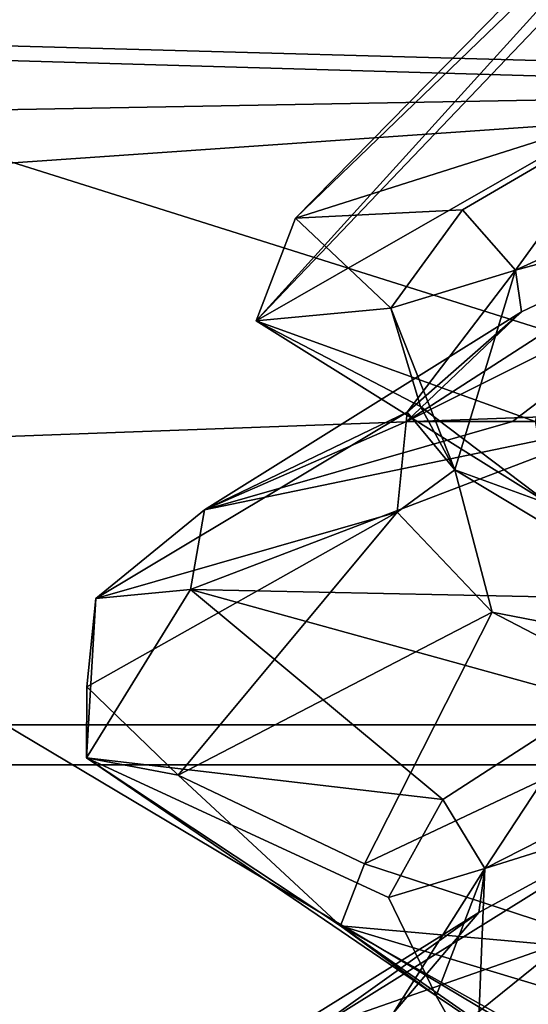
# Model space of a CAD drawing. Header units: millimetres. Extents: x -36.5 to 36.5, y -8.8 to 41.6.
# Tile 298 of 434: x -1.551 to -1.107, y 37.891 to 38.751. Entities that reach past the tile are written whole.
import ezdxf

# ---------------------------------------------------------------- set-up
doc = ezdxf.new("R2010")
doc.units = ezdxf.units.MM
doc.header["$LTSCALE"] = 65.185185
for name, color, linetype in [('160', 7, 'CONTINUOUS'), ('165', 7, 'CONTINUOUS'), ('166', 7, 'CONTINUOUS'), ('237', 7, 'CONTINUOUS'), ('238', 7, 'CONTINUOUS'), ('239', 7, 'CONTINUOUS'), ('240', 7, 'CONTINUOUS'), ('241', 7, 'CONTINUOUS'), ('242', 7, 'CONTINUOUS'), ('243', 7, 'CONTINUOUS'), ('321', 7, 'CONTINUOUS'), ('326', 7, 'CONTINUOUS'), ('327', 7, 'CONTINUOUS'), ('338', 7, 'CONTINUOUS'), ('340', 7, 'CONTINUOUS'), ('366', 7, 'CONTINUOUS'), ('383', 7, 'CONTINUOUS'), ('384', 7, 'CONTINUOUS'), ('386', 7, 'CONTINUOUS'), ('4', 7, 'CONTINUOUS'), ('5', 7, 'CONTINUOUS'), ('511', 7, 'CONTINUOUS'), ('512', 7, 'CONTINUOUS'), ('519', 7, 'CONTINUOUS'), ('520', 7, 'CONTINUOUS'), ('76', 7, 'CONTINUOUS'), ('77', 7, 'CONTINUOUS'), ('78', 7, 'CONTINUOUS'), ('79', 7, 'CONTINUOUS'), ('80', 7, 'CONTINUOUS'), ('81', 7, 'CONTINUOUS'), ('82', 7, 'CONTINUOUS')]:
    doc.layers.add(name, color=color, linetype=linetype)

msp = doc.modelspace()

# ---------------------------------------------------------------- linework, layer by layer
at = {"layer": '160', "color": 7, "linetype": 'CONTINUOUS'}
for points in [[(-1.40212, 38.25313, 11.53297), (-1.0182, 38.4, 12.10148), (-1.38987, 38.32274, 11.56415), (-1.40212, 38.25313, 11.53297)], [(-1.0182, 38.4, 12.10148), (-1.12126, 38.4, 11.99638), (-1.38987, 38.32274, 11.56415), (-1.0182, 38.4, 12.10148)], [(-1.12126, 38.4, 11.99638), (-1.21353, 38.4, 11.88168), (-1.38987, 38.32274, 11.56415), (-1.12126, 38.4, 11.99638)], [(-1.40212, 38.25313, 11.53297), (-1.38987, 38.32274, 11.56415), (-1.48472, 38.24547, 11.21355), (-1.40212, 38.25313, 11.53297)], [(-1.49279, 38.10627, 10.85306), (-1.40212, 38.25313, 11.53297), (-1.48472, 38.24547, 11.21355), (-1.49279, 38.10627, 10.85306)], [(-1.49279, 38.10627, 10.85306), (-1.48472, 38.24547, 11.21355), (-1.49252, 38.1682, 10.85039), (-1.49279, 38.10627, 10.85306)], [(-1.49279, 38.10627, 10.85306), (-1.49252, 38.1682, 10.85039), (-1.41279, 38.09093, 10.496), (-1.49279, 38.10627, 10.85306)], [(-1.27126, 37.9594, 10.20382), (-1.49279, 38.10627, 10.85306), (-1.41279, 38.09093, 10.496), (-1.27126, 37.9594, 10.20382)], [(-1.27126, 37.9594, 10.20382), (-1.41279, 38.09093, 10.496), (-1.25022, 38.01366, 10.17118), (-1.27126, 37.9594, 10.20382)], [(-1.27126, 37.9594, 10.20382), (-1.25022, 38.01366, 10.17118), (-1.01433, 37.93638, 9.89495), (-1.27126, 37.9594, 10.20382)], [(-0.78383, 37.81252, 9.72109), (-1.27126, 37.9594, 10.20382), (-1.01433, 37.93638, 9.89495), (-0.78383, 37.81252, 9.72109)]]:
    msp.add_3dface(points, dxfattribs=at)
at = {"layer": '165', "color": 7, "linetype": 'CONTINUOUS'}
for points in [[(-0.7, 39.2, -11), (-0.66574, 39.2, -11.21631), (-1.34473, 38.48805, -11.43045), (-0.7, 39.2, -11)], [(-1.31047, 38.57764, -10.82311), (-0.7, 39.2, -11), (-1.34473, 38.48805, -11.43045), (-1.31047, 38.57764, -10.82311)], [(-1.34473, 38.48805, -11.43045), (-0.66574, 39.2, -11.21631), (-1.0262, 38.67063, -11.67694), (-1.34473, 38.48805, -11.43045)], [(-0.66574, 39.2, -10.78369), (-0.7, 39.2, -11), (-1.31047, 38.57764, -10.82311), (-0.66574, 39.2, -10.78369)], [(-1.01812, 38.67063, -10.31097), (-0.66574, 39.2, -10.78369), (-1.31047, 38.57764, -10.82311), (-1.01812, 38.67063, -10.31097)], [(-1.10148, 38.4, -12.0182), (-1.34473, 38.48805, -11.43045), (-1.0262, 38.67063, -11.67694), (-1.10148, 38.4, -12.0182)], [(-1.21353, 38.4, -10.11832), (-1.12126, 38.4, -10.00362), (-0.9434, 38.53508, -10.01359), (-1.21353, 38.4, -10.11832)], [(-1.12126, 38.4, -10.00362), (-1.0182, 38.4, -9.89852), (-0.9434, 38.53508, -10.01359), (-1.12126, 38.4, -10.00362)]]:
    msp.add_3dface(points, dxfattribs=at)
at = {"layer": '166', "color": 7, "linetype": 'CONTINUOUS'}
for points in [[(-0.69678, 37.98373, -9.67166), (-1.07434, 37.94587, -9.9532), (-1.20492, 37.84059, -10.10659), (-0.69678, 37.98373, -9.67166)], [(-1.07434, 37.94587, -9.9532), (-1.2929, 37.86925, -10.23947), (-1.20492, 37.84059, -10.10659), (-1.07434, 37.94587, -9.9532)]]:
    msp.add_3dface(points, dxfattribs=at)
at = {"layer": '237', "color": 7, "linetype": 'CONTINUOUS'}
msp.add_3dface([(-0.69678, 37.98373, -9.67166), (-1.20492, 37.84059, -10.10659), (-0.62204, 37.81238, -9.93962), (-0.69678, 37.98373, -9.67166)], dxfattribs=at)
at = {"layer": '238', "color": 7, "linetype": 'CONTINUOUS'}
for points in [[(-1.2929, 37.86925, -10.23947), (-1.07434, 37.94587, -9.9532), (-0.98981, 38.05834, -10.27087), (-1.2929, 37.86925, -10.23947)], [(-1.15052, 37.97087, -10.56681), (-1.2929, 37.86925, -10.23947), (-0.98981, 38.05834, -10.27087), (-1.15052, 37.97087, -10.56681)], [(-1.43499, 37.79406, -10.56319), (-1.2929, 37.86925, -10.23947), (-1.15052, 37.97087, -10.56681), (-1.43499, 37.79406, -10.56319)], [(-1.2249, 37.8834, -10.89526), (-1.43499, 37.79406, -10.56319), (-1.15052, 37.97087, -10.56681), (-1.2249, 37.8834, -10.89526)]]:
    msp.add_3dface(points, dxfattribs=at)
at = {"layer": '239', "color": 7, "linetype": 'CONTINUOUS'}
for points in [[(-0.98981, 38.05834, -10.27087), (-0.80359, 38.18357, -10.11786), (-1.14528, 38.00934, -10.66496), (-0.98981, 38.05834, -10.27087)], [(-1.14528, 38.00934, -10.66496), (-0.80359, 38.18357, -10.11786), (-1.04935, 38.15568, -10.35953), (-1.14528, 38.00934, -10.66496)], [(-1.18204, 38.06986, -10.66219), (-1.14528, 38.00934, -10.66496), (-1.04935, 38.15568, -10.35953), (-1.18204, 38.06986, -10.66219)], [(-1.22932, 37.98403, -10.98926), (-1.14528, 38.00934, -10.66496), (-1.18204, 38.06986, -10.66219), (-1.22932, 37.98403, -10.98926)], [(-1.15052, 37.97087, -10.56681), (-0.98981, 38.05834, -10.27087), (-1.14528, 38.00934, -10.66496), (-1.15052, 37.97087, -10.56681)], [(-1.18777, 37.89821, -11.3171), (-1.14528, 38.00934, -10.66496), (-1.22932, 37.98403, -10.98926), (-1.18777, 37.89821, -11.3171)], [(-1.2249, 37.8834, -10.89526), (-1.15052, 37.97087, -10.56681), (-1.14528, 38.00934, -10.66496), (-1.2249, 37.8834, -10.89526)], [(-1.2249, 37.8834, -10.89526), (-1.14528, 38.00934, -10.66496), (-1.15232, 37.83511, -11.30997), (-1.2249, 37.8834, -10.89526)], [(-1.15232, 37.83511, -11.30997), (-1.14528, 38.00934, -10.66496), (-1.18777, 37.89821, -11.3171), (-1.15232, 37.83511, -11.30997)], [(-1.06038, 37.81238, -11.62204), (-1.15232, 37.83511, -11.30997), (-1.18777, 37.89821, -11.3171), (-1.06038, 37.81238, -11.62204)]]:
    msp.add_3dface(points, dxfattribs=at)
at = {"layer": '240', "color": 7, "linetype": 'CONTINUOUS'}
for points in [[(-0.84084, 38.24151, -10.10315), (-1.0182, 38.4, -9.89852), (-1.40212, 38.25313, -10.46703), (-0.84084, 38.24151, -10.10315)], [(-1.49279, 38.10627, -11.14694), (-1.18204, 38.06986, -10.66219), (-1.40212, 38.25313, -10.46703), (-1.49279, 38.10627, -11.14694)], [(-1.18204, 38.06986, -10.66219), (-1.04935, 38.15568, -10.35953), (-1.40212, 38.25313, -10.46703), (-1.18204, 38.06986, -10.66219)], [(-1.04935, 38.15568, -10.35953), (-0.84084, 38.24151, -10.10315), (-1.40212, 38.25313, -10.46703), (-1.04935, 38.15568, -10.35953)], [(-1.18777, 37.89821, -11.3171), (-1.22932, 37.98403, -10.98926), (-1.49279, 38.10627, -11.14694), (-1.18777, 37.89821, -11.3171)], [(-1.27126, 37.9594, -11.79618), (-1.18777, 37.89821, -11.3171), (-1.49279, 38.10627, -11.14694), (-1.27126, 37.9594, -11.79618)], [(-1.22932, 37.98403, -10.98926), (-1.18204, 38.06986, -10.66219), (-1.49279, 38.10627, -11.14694), (-1.22932, 37.98403, -10.98926)], [(-0.85638, 37.72656, -11.88202), (-1.06038, 37.81238, -11.62204), (-1.27126, 37.9594, -11.79618), (-0.85638, 37.72656, -11.88202)], [(-0.78383, 37.81252, -12.27891), (-0.85638, 37.72656, -11.88202), (-1.27126, 37.9594, -11.79618), (-0.78383, 37.81252, -12.27891)], [(-1.06038, 37.81238, -11.62204), (-1.18777, 37.89821, -11.3171), (-1.27126, 37.9594, -11.79618), (-1.06038, 37.81238, -11.62204)]]:
    msp.add_3dface(points, dxfattribs=at)
at = {"layer": '241', "color": 7, "linetype": 'CONTINUOUS'}
for points in [[(-1.21353, 38.4, -10.11832), (-0.9434, 38.53508, -10.01359), (-0.93, 38.58316, -10.19599), (-1.21353, 38.4, -10.11832)], [(-1.11328, 38.49569, -10.47851), (-1.21353, 38.4, -10.11832), (-0.93, 38.58316, -10.19599), (-1.11328, 38.49569, -10.47851)], [(-1.38987, 38.32274, -10.43585), (-1.21353, 38.4, -10.11832), (-1.11328, 38.49569, -10.47851), (-1.38987, 38.32274, -10.43585)], [(-1.21302, 38.40822, -10.80016), (-1.38987, 38.32274, -10.43585), (-1.11328, 38.49569, -10.47851), (-1.21302, 38.40822, -10.80016)], [(-1.48472, 38.24547, -10.78645), (-1.38987, 38.32274, -10.43585), (-1.21302, 38.40822, -10.80016), (-1.48472, 38.24547, -10.78645)], [(-1.22173, 38.32075, -11.13681), (-1.48472, 38.24547, -10.78645), (-1.21302, 38.40822, -10.80016), (-1.22173, 38.32075, -11.13681)], [(-1.49252, 38.1682, -11.14961), (-1.48472, 38.24547, -10.78645), (-1.22173, 38.32075, -11.13681), (-1.49252, 38.1682, -11.14961)], [(-1.41279, 38.09093, -11.504), (-1.49252, 38.1682, -11.14961), (-1.22173, 38.32075, -11.13681), (-1.41279, 38.09093, -11.504)], [(-1.13877, 38.23328, -11.46319), (-1.41279, 38.09093, -11.504), (-1.22173, 38.32075, -11.13681), (-1.13877, 38.23328, -11.46319)], [(-1.25022, 38.01366, -11.82882), (-1.41279, 38.09093, -11.504), (-1.13877, 38.23328, -11.46319), (-1.25022, 38.01366, -11.82882)], [(-0.97036, 38.14581, -11.75482), (-1.25022, 38.01366, -11.82882), (-1.13877, 38.23328, -11.46319), (-0.97036, 38.14581, -11.75482)], [(-1.01433, 37.93638, -12.10505), (-1.25022, 38.01366, -11.82882), (-0.97036, 38.14581, -11.75482), (-1.01433, 37.93638, -12.10505)]]:
    msp.add_3dface(points, dxfattribs=at)
at = {"layer": '242', "color": 7, "linetype": 'CONTINUOUS'}
for points in [[(-0.73737, 38.70672, -10.06181), (-1.01812, 38.67063, -10.31097), (-1.11847, 38.53207, -10.58412), (-0.73737, 38.70672, -10.06181)], [(-0.93, 38.58316, -10.19599), (-0.73737, 38.70672, -10.06181), (-1.11847, 38.53207, -10.58412), (-0.93, 38.58316, -10.19599)], [(-1.11847, 38.53207, -10.58412), (-1.01812, 38.67063, -10.31097), (-1.16488, 38.58481, -10.60706), (-1.11847, 38.53207, -10.58412)], [(-1.22746, 38.49898, -10.93155), (-1.11847, 38.53207, -10.58412), (-1.16488, 38.58481, -10.60706), (-1.22746, 38.49898, -10.93155)], [(-1.11328, 38.49569, -10.47851), (-0.93, 38.58316, -10.19599), (-1.11847, 38.53207, -10.58412), (-1.11328, 38.49569, -10.47851)], [(-1.1715, 38.35783, -11.22698), (-1.11847, 38.53207, -10.58412), (-1.22746, 38.49898, -10.93155), (-1.1715, 38.35783, -11.22698)], [(-1.21302, 38.40822, -10.80016), (-1.11328, 38.49569, -10.47851), (-1.11847, 38.53207, -10.58412), (-1.21302, 38.40822, -10.80016)], [(-1.21302, 38.40822, -10.80016), (-1.11847, 38.53207, -10.58412), (-1.1715, 38.35783, -11.22698), (-1.21302, 38.40822, -10.80016)], [(-1.20135, 38.41316, -11.26098), (-1.1715, 38.35783, -11.22698), (-1.22746, 38.49898, -10.93155), (-1.20135, 38.41316, -11.26098)], [(-1.22173, 38.32075, -11.13681), (-1.21302, 38.40822, -10.80016), (-1.1715, 38.35783, -11.22698), (-1.22173, 38.32075, -11.13681)], [(-1.08842, 38.32733, -11.57156), (-1.1715, 38.35783, -11.22698), (-1.20135, 38.41316, -11.26098), (-1.08842, 38.32733, -11.57156)], [(-1.13877, 38.23328, -11.46319), (-1.22173, 38.32075, -11.13681), (-1.1715, 38.35783, -11.22698), (-1.13877, 38.23328, -11.46319)], [(-1.13877, 38.23328, -11.46319), (-1.1715, 38.35783, -11.22698), (-0.8822, 38.1836, -11.80352), (-1.13877, 38.23328, -11.46319)], [(-0.8822, 38.1836, -11.80352), (-1.1715, 38.35783, -11.22698), (-1.08842, 38.32733, -11.57156), (-0.8822, 38.1836, -11.80352)], [(-0.97036, 38.14581, -11.75482), (-1.13877, 38.23328, -11.46319), (-0.8822, 38.1836, -11.80352), (-0.97036, 38.14581, -11.75482)]]:
    msp.add_3dface(points, dxfattribs=at)
at = {"layer": '243', "color": 7, "linetype": 'CONTINUOUS'}
for points in [[(-1.01812, 38.67063, -10.31097), (-1.31047, 38.57764, -10.82311), (-1.16488, 38.58481, -10.60706), (-1.01812, 38.67063, -10.31097)], [(-1.31047, 38.57764, -10.82311), (-1.22746, 38.49898, -10.93155), (-1.16488, 38.58481, -10.60706), (-1.31047, 38.57764, -10.82311)], [(-1.31047, 38.57764, -10.82311), (-1.34473, 38.48805, -11.43045), (-1.22746, 38.49898, -10.93155), (-1.31047, 38.57764, -10.82311)], [(-1.34473, 38.48805, -11.43045), (-1.20135, 38.41316, -11.26098), (-1.22746, 38.49898, -10.93155), (-1.34473, 38.48805, -11.43045)], [(-1.34473, 38.48805, -11.43045), (-1.10148, 38.4, -12.0182), (-1.08842, 38.32733, -11.57156), (-1.34473, 38.48805, -11.43045)], [(-1.34473, 38.48805, -11.43045), (-1.08842, 38.32733, -11.57156), (-1.20135, 38.41316, -11.26098), (-1.34473, 38.48805, -11.43045)]]:
    msp.add_3dface(points, dxfattribs=at)
at = {"layer": '321', "color": 7, "linetype": 'CONTINUOUS'}
for points in [[(-1.40212, 38.25313, -10.46703), (-1.0182, 38.4, -9.89852), (-1.38987, 38.32274, -10.43585), (-1.40212, 38.25313, -10.46703)], [(-1.0182, 38.4, -9.89852), (-1.12126, 38.4, -10.00362), (-1.38987, 38.32274, -10.43585), (-1.0182, 38.4, -9.89852)], [(-1.12126, 38.4, -10.00362), (-1.21353, 38.4, -10.11832), (-1.38987, 38.32274, -10.43585), (-1.12126, 38.4, -10.00362)], [(-1.40212, 38.25313, -10.46703), (-1.38987, 38.32274, -10.43585), (-1.48472, 38.24547, -10.78645), (-1.40212, 38.25313, -10.46703)], [(-1.49279, 38.10627, -11.14694), (-1.40212, 38.25313, -10.46703), (-1.48472, 38.24547, -10.78645), (-1.49279, 38.10627, -11.14694)], [(-1.49279, 38.10627, -11.14694), (-1.48472, 38.24547, -10.78645), (-1.49252, 38.1682, -11.14961), (-1.49279, 38.10627, -11.14694)], [(-1.49279, 38.10627, -11.14694), (-1.49252, 38.1682, -11.14961), (-1.41279, 38.09093, -11.504), (-1.49279, 38.10627, -11.14694)], [(-1.27126, 37.9594, -11.79618), (-1.49279, 38.10627, -11.14694), (-1.41279, 38.09093, -11.504), (-1.27126, 37.9594, -11.79618)], [(-1.27126, 37.9594, -11.79618), (-1.41279, 38.09093, -11.504), (-1.25022, 38.01366, -11.82882), (-1.27126, 37.9594, -11.79618)], [(-1.27126, 37.9594, -11.79618), (-1.25022, 38.01366, -11.82882), (-1.01433, 37.93638, -12.10505), (-1.27126, 37.9594, -11.79618)], [(-0.78383, 37.81252, -12.27891), (-1.27126, 37.9594, -11.79618), (-1.01433, 37.93638, -12.10505), (-0.78383, 37.81252, -12.27891)]]:
    msp.add_3dface(points, dxfattribs=at)
at = {"layer": '326', "color": 7, "linetype": 'CONTINUOUS'}
for points in [[(5, 34.1, 15.2), (19.8, 38.1, 15.2), (-9.3, 38.1, 15.2), (5, 34.1, 15.2)], [(-9.3, 36.1, 15.2), (5, 34.1, 15.2), (-9.3, 38.1, 15.2), (-9.3, 36.1, 15.2)]]:
    msp.add_3dface(points, dxfattribs=at)
at = {"layer": '327', "color": 7, "linetype": 'CONTINUOUS'}
for points in [[(-9.3, 38.1, -15.2), (19.8, 38.1, -15.2), (-9.3, 36.1, -15.2), (-9.3, 38.1, -15.2)], [(-9.3, 36.1, -15.2), (19.8, 38.1, -15.2), (5, 34.1, -15.2), (-9.3, 36.1, -15.2)]]:
    msp.add_3dface(points, dxfattribs=at)
at = {"layer": '338', "color": 7, "linetype": 'CONTINUOUS'}
for points in [[(19.8, 39.17842, -15.02972), (19.8, 38.1, -15.2), (-9.3, 39.10117, -15.05375), (19.8, 39.17842, -15.02972)], [(19.8, 38.1, -15.2), (-9.3, 38.1, -15.2), (-9.3, 39.10117, -15.05375), (19.8, 38.1, -15.2)]]:
    msp.add_3dface(points, dxfattribs=at)
at = {"layer": '340', "color": 7, "linetype": 'CONTINUOUS'}
for points in [[(-9.3, 38.1, 15.2), (19.8, 38.1, 15.2), (19.8, 39.17842, 15.02972), (-9.3, 38.1, 15.2)], [(-9.3, 38.1, 15.2), (19.8, 39.17842, 15.02972), (-9.3, 39.10117, 15.05375), (-9.3, 38.1, 15.2)]]:
    msp.add_3dface(points, dxfattribs=at)
at = {"layer": '366', "color": 7, "linetype": 'CONTINUOUS'}
for points in [[(5, 34.1, 13.80473), (-9.01578, 34.1, 13.80473), (0, 38.1349, 13.7343), (5, 34.1, 13.80473)], [(0, 38.1349, 13.7343), (-9.01578, 34.1, 13.80473), (-1.91105, 38.1349, 13.7343), (0, 38.1349, 13.7343)]]:
    msp.add_3dface(points, dxfattribs=at)
at = {"layer": '383', "color": 7, "linetype": 'CONTINUOUS'}
for points in [[(-8.70476, 34.1, -13.80473), (5, 34.1, -13.80473), (-8.63433, 38.1349, -13.7343), (-8.70476, 34.1, -13.80473)], [(-8.63433, 38.1349, -13.7343), (5, 34.1, -13.80473), (0, 38.1349, -13.7343), (-8.63433, 38.1349, -13.7343)]]:
    msp.add_3dface(points, dxfattribs=at)
at = {"layer": '384', "color": 7, "linetype": 'CONTINUOUS'}
for points in [[(-1.29818, 39.23026, -13.38461), (-8.62198, 38.92065, -13.55848), (-0.65031, 38.68898, -13.64591), (-1.29818, 39.23026, -13.38461)], [(-8.62198, 38.92065, -13.55848), (-8.62789, 38.54469, -13.68454), (-0.65031, 38.68898, -13.64591), (-8.62198, 38.92065, -13.55848)], [(-8.63433, 38.1349, -13.7343), (0, 38.1349, -13.7343), (-0.65031, 38.68898, -13.64591), (-8.63433, 38.1349, -13.7343)], [(-8.62789, 38.54469, -13.68454), (-8.63433, 38.1349, -13.7343), (-0.65031, 38.68898, -13.64591), (-8.62789, 38.54469, -13.68454)]]:
    msp.add_3dface(points, dxfattribs=at)
at = {"layer": '386', "color": 7, "linetype": 'CONTINUOUS'}
for points in [[(-1.91105, 38.73776, 13.6301), (-1.91105, 39.28099, 13.34855), (-1.33145, 39.25732, 13.36574), (-1.91105, 38.73776, 13.6301)], [(-0.66754, 38.70353, 13.64137), (-1.91105, 38.73776, 13.6301), (-1.33145, 39.25732, 13.36574), (-0.66754, 38.70353, 13.64137)], [(-1.91105, 38.73776, 13.6301), (0, 38.1349, 13.7343), (-1.91105, 38.1349, 13.7343), (-1.91105, 38.73776, 13.6301)], [(0, 38.1349, 13.7343), (-1.91105, 38.73776, 13.6301), (-0.66754, 38.70353, 13.64137), (0, 38.1349, 13.7343)]]:
    msp.add_3dface(points, dxfattribs=at)
at = {"layer": '4', "color": 7, "linetype": 'CONTINUOUS'}
for points in [[(-0.7, 39.2, 11), (-0.66574, 39.2, 10.78369), (-1.34473, 38.48805, 10.56955), (-0.7, 39.2, 11)], [(-1.31047, 38.57764, 11.17689), (-0.7, 39.2, 11), (-1.34473, 38.48805, 10.56955), (-1.31047, 38.57764, 11.17689)], [(-1.34473, 38.48805, 10.56955), (-0.66574, 39.2, 10.78369), (-1.0262, 38.67063, 10.32306), (-1.34473, 38.48805, 10.56955)], [(-0.66574, 39.2, 11.21631), (-0.7, 39.2, 11), (-1.31047, 38.57764, 11.17689), (-0.66574, 39.2, 11.21631)], [(-1.01812, 38.67063, 11.68903), (-0.66574, 39.2, 11.21631), (-1.31047, 38.57764, 11.17689), (-1.01812, 38.67063, 11.68903)], [(-1.10148, 38.4, 9.9818), (-1.34473, 38.48805, 10.56955), (-1.0262, 38.67063, 10.32306), (-1.10148, 38.4, 9.9818)], [(-1.21353, 38.4, 11.88168), (-1.12126, 38.4, 11.99638), (-0.9434, 38.53508, 11.98641), (-1.21353, 38.4, 11.88168)], [(-1.12126, 38.4, 11.99638), (-1.0182, 38.4, 12.10148), (-0.9434, 38.53508, 11.98641), (-1.12126, 38.4, 11.99638)]]:
    msp.add_3dface(points, dxfattribs=at)
at = {"layer": '5', "color": 7, "linetype": 'CONTINUOUS'}
for points in [[(-0.69678, 37.98373, 12.32834), (-1.07434, 37.94587, 12.0468), (-1.20492, 37.84059, 11.89341), (-0.69678, 37.98373, 12.32834)], [(-1.07434, 37.94587, 12.0468), (-1.2929, 37.86925, 11.76053), (-1.20492, 37.84059, 11.89341), (-1.07434, 37.94587, 12.0468)]]:
    msp.add_3dface(points, dxfattribs=at)
at = {"layer": '511', "color": 7, "linetype": 'CONTINUOUS'}
msp.add_3dface([(-0.66754, 38.70353, 13.64137), (-1.33145, 39.25732, 13.36574), (-0.44332, 40.1, 13.66336), (-0.66754, 38.70353, 13.64137)], dxfattribs=at)
at = {"layer": '512', "color": 7, "linetype": 'CONTINUOUS'}
msp.add_3dface([(-1.29818, 39.23026, -13.38461), (-0.65031, 38.68898, -13.64591), (-0.9761, 40.1, -13.51737), (-1.29818, 39.23026, -13.38461)], dxfattribs=at)
at = {"layer": '519', "color": 7, "linetype": 'CONTINUOUS'}
for points in [[(5.2, 34.1, -5.904), (7.97857, 40.1, -5.79927), (-1.91105, 40.1, -5.79927), (5.2, 34.1, -5.904)], [(-1.91105, 38.34213, -5.82995), (5.2, 34.1, -5.904), (-1.91105, 40.1, -5.79927), (-1.91105, 38.34213, -5.82995)], [(-3.11105, 34.1, -5.904), (5.2, 34.1, -5.904), (-3.11105, 38.34213, -5.82995), (-3.11105, 34.1, -5.904)], [(-3.11105, 38.34213, -5.82995), (5.2, 34.1, -5.904), (-1.91105, 38.34213, -5.82995), (-3.11105, 38.34213, -5.82995)]]:
    msp.add_3dface(points, dxfattribs=at)
at = {"layer": '520', "color": 7, "linetype": 'CONTINUOUS'}
for points in [[(-0.53105, 34.1, -8.246), (-8.70476, 34.1, -8.246), (-8.60346, 39.90349, -8.3473), (-0.53105, 34.1, -8.246)], [(-0.53105, 34.1, -8.246), (-8.60346, 39.90349, -8.3473), (-0.52618, 37.00477, -8.29671), (-0.53105, 34.1, -8.246)], [(-0.52618, 37.00477, -8.29671), (-8.60346, 39.90349, -8.3473), (-0.52128, 39.90349, -8.3473), (-0.52618, 37.00477, -8.29671)]]:
    msp.add_3dface(points, dxfattribs=at)
at = {"layer": '76', "color": 7, "linetype": 'CONTINUOUS'}
msp.add_3dface([(-0.69678, 37.98373, 12.32834), (-1.20492, 37.84059, 11.89341), (-0.62204, 37.81238, 12.06038), (-0.69678, 37.98373, 12.32834)], dxfattribs=at)
at = {"layer": '77', "color": 7, "linetype": 'CONTINUOUS'}
for points in [[(-1.2929, 37.86925, 11.76053), (-1.07434, 37.94587, 12.0468), (-0.98981, 38.05834, 11.72913), (-1.2929, 37.86925, 11.76053)], [(-1.15052, 37.97087, 11.43319), (-1.2929, 37.86925, 11.76053), (-0.98981, 38.05834, 11.72913), (-1.15052, 37.97087, 11.43319)], [(-1.43499, 37.79406, 11.43681), (-1.2929, 37.86925, 11.76053), (-1.15052, 37.97087, 11.43319), (-1.43499, 37.79406, 11.43681)], [(-1.2249, 37.8834, 11.10474), (-1.43499, 37.79406, 11.43681), (-1.15052, 37.97087, 11.43319), (-1.2249, 37.8834, 11.10474)]]:
    msp.add_3dface(points, dxfattribs=at)
at = {"layer": '78', "color": 7, "linetype": 'CONTINUOUS'}
for points in [[(-0.98981, 38.05834, 11.72913), (-0.80359, 38.18357, 11.88214), (-1.14528, 38.00934, 11.33504), (-0.98981, 38.05834, 11.72913)], [(-1.14528, 38.00934, 11.33504), (-0.80359, 38.18357, 11.88214), (-1.04935, 38.15568, 11.64047), (-1.14528, 38.00934, 11.33504)], [(-1.18204, 38.06986, 11.33781), (-1.14528, 38.00934, 11.33504), (-1.04935, 38.15568, 11.64047), (-1.18204, 38.06986, 11.33781)], [(-1.22932, 37.98403, 11.01074), (-1.14528, 38.00934, 11.33504), (-1.18204, 38.06986, 11.33781), (-1.22932, 37.98403, 11.01074)], [(-1.15052, 37.97087, 11.43319), (-0.98981, 38.05834, 11.72913), (-1.14528, 38.00934, 11.33504), (-1.15052, 37.97087, 11.43319)], [(-1.18777, 37.89821, 10.6829), (-1.14528, 38.00934, 11.33504), (-1.22932, 37.98403, 11.01074), (-1.18777, 37.89821, 10.6829)], [(-1.2249, 37.8834, 11.10474), (-1.15052, 37.97087, 11.43319), (-1.14528, 38.00934, 11.33504), (-1.2249, 37.8834, 11.10474)], [(-1.2249, 37.8834, 11.10474), (-1.14528, 38.00934, 11.33504), (-1.15232, 37.83511, 10.69003), (-1.2249, 37.8834, 11.10474)], [(-1.15232, 37.83511, 10.69003), (-1.14528, 38.00934, 11.33504), (-1.18777, 37.89821, 10.6829), (-1.15232, 37.83511, 10.69003)], [(-1.06038, 37.81238, 10.37796), (-1.15232, 37.83511, 10.69003), (-1.18777, 37.89821, 10.6829), (-1.06038, 37.81238, 10.37796)]]:
    msp.add_3dface(points, dxfattribs=at)
at = {"layer": '79', "color": 7, "linetype": 'CONTINUOUS'}
for points in [[(-0.84084, 38.24151, 11.89685), (-1.0182, 38.4, 12.10148), (-1.40212, 38.25313, 11.53297), (-0.84084, 38.24151, 11.89685)], [(-1.49279, 38.10627, 10.85306), (-1.18204, 38.06986, 11.33781), (-1.40212, 38.25313, 11.53297), (-1.49279, 38.10627, 10.85306)], [(-1.18204, 38.06986, 11.33781), (-1.04935, 38.15568, 11.64047), (-1.40212, 38.25313, 11.53297), (-1.18204, 38.06986, 11.33781)], [(-1.04935, 38.15568, 11.64047), (-0.84084, 38.24151, 11.89685), (-1.40212, 38.25313, 11.53297), (-1.04935, 38.15568, 11.64047)], [(-1.18777, 37.89821, 10.6829), (-1.22932, 37.98403, 11.01074), (-1.49279, 38.10627, 10.85306), (-1.18777, 37.89821, 10.6829)], [(-1.27126, 37.9594, 10.20382), (-1.18777, 37.89821, 10.6829), (-1.49279, 38.10627, 10.85306), (-1.27126, 37.9594, 10.20382)], [(-1.22932, 37.98403, 11.01074), (-1.18204, 38.06986, 11.33781), (-1.49279, 38.10627, 10.85306), (-1.22932, 37.98403, 11.01074)], [(-0.85638, 37.72656, 10.11798), (-1.06038, 37.81238, 10.37796), (-1.27126, 37.9594, 10.20382), (-0.85638, 37.72656, 10.11798)], [(-0.78383, 37.81252, 9.72109), (-0.85638, 37.72656, 10.11798), (-1.27126, 37.9594, 10.20382), (-0.78383, 37.81252, 9.72109)], [(-1.06038, 37.81238, 10.37796), (-1.18777, 37.89821, 10.6829), (-1.27126, 37.9594, 10.20382), (-1.06038, 37.81238, 10.37796)]]:
    msp.add_3dface(points, dxfattribs=at)
at = {"layer": '80', "color": 7, "linetype": 'CONTINUOUS'}
for points in [[(-1.21353, 38.4, 11.88168), (-0.9434, 38.53508, 11.98641), (-0.93, 38.58316, 11.80401), (-1.21353, 38.4, 11.88168)], [(-1.11328, 38.49569, 11.52149), (-1.21353, 38.4, 11.88168), (-0.93, 38.58316, 11.80401), (-1.11328, 38.49569, 11.52149)], [(-1.38987, 38.32274, 11.56415), (-1.21353, 38.4, 11.88168), (-1.11328, 38.49569, 11.52149), (-1.38987, 38.32274, 11.56415)], [(-1.21302, 38.40822, 11.19984), (-1.38987, 38.32274, 11.56415), (-1.11328, 38.49569, 11.52149), (-1.21302, 38.40822, 11.19984)], [(-1.48472, 38.24547, 11.21355), (-1.38987, 38.32274, 11.56415), (-1.21302, 38.40822, 11.19984), (-1.48472, 38.24547, 11.21355)], [(-1.22173, 38.32075, 10.86319), (-1.48472, 38.24547, 11.21355), (-1.21302, 38.40822, 11.19984), (-1.22173, 38.32075, 10.86319)], [(-1.49252, 38.1682, 10.85039), (-1.48472, 38.24547, 11.21355), (-1.22173, 38.32075, 10.86319), (-1.49252, 38.1682, 10.85039)], [(-1.41279, 38.09093, 10.496), (-1.49252, 38.1682, 10.85039), (-1.22173, 38.32075, 10.86319), (-1.41279, 38.09093, 10.496)], [(-1.13877, 38.23328, 10.53681), (-1.41279, 38.09093, 10.496), (-1.22173, 38.32075, 10.86319), (-1.13877, 38.23328, 10.53681)], [(-1.25022, 38.01366, 10.17118), (-1.41279, 38.09093, 10.496), (-1.13877, 38.23328, 10.53681), (-1.25022, 38.01366, 10.17118)], [(-0.97036, 38.14581, 10.24518), (-1.25022, 38.01366, 10.17118), (-1.13877, 38.23328, 10.53681), (-0.97036, 38.14581, 10.24518)], [(-1.01433, 37.93638, 9.89495), (-1.25022, 38.01366, 10.17118), (-0.97036, 38.14581, 10.24518), (-1.01433, 37.93638, 9.89495)]]:
    msp.add_3dface(points, dxfattribs=at)
at = {"layer": '81', "color": 7, "linetype": 'CONTINUOUS'}
for points in [[(-0.73737, 38.70672, 11.93819), (-1.01812, 38.67063, 11.68903), (-1.11847, 38.53207, 11.41588), (-0.73737, 38.70672, 11.93819)], [(-0.93, 38.58316, 11.80401), (-0.73737, 38.70672, 11.93819), (-1.11847, 38.53207, 11.41588), (-0.93, 38.58316, 11.80401)], [(-1.11847, 38.53207, 11.41588), (-1.01812, 38.67063, 11.68903), (-1.16488, 38.58481, 11.39294), (-1.11847, 38.53207, 11.41588)], [(-1.22746, 38.49898, 11.06845), (-1.11847, 38.53207, 11.41588), (-1.16488, 38.58481, 11.39294), (-1.22746, 38.49898, 11.06845)], [(-1.11328, 38.49569, 11.52149), (-0.93, 38.58316, 11.80401), (-1.11847, 38.53207, 11.41588), (-1.11328, 38.49569, 11.52149)], [(-1.1715, 38.35783, 10.77302), (-1.11847, 38.53207, 11.41588), (-1.22746, 38.49898, 11.06845), (-1.1715, 38.35783, 10.77302)], [(-1.21302, 38.40822, 11.19984), (-1.11328, 38.49569, 11.52149), (-1.11847, 38.53207, 11.41588), (-1.21302, 38.40822, 11.19984)], [(-1.21302, 38.40822, 11.19984), (-1.11847, 38.53207, 11.41588), (-1.1715, 38.35783, 10.77302), (-1.21302, 38.40822, 11.19984)], [(-1.20135, 38.41316, 10.73902), (-1.1715, 38.35783, 10.77302), (-1.22746, 38.49898, 11.06845), (-1.20135, 38.41316, 10.73902)], [(-1.22173, 38.32075, 10.86319), (-1.21302, 38.40822, 11.19984), (-1.1715, 38.35783, 10.77302), (-1.22173, 38.32075, 10.86319)], [(-1.08842, 38.32733, 10.42844), (-1.1715, 38.35783, 10.77302), (-1.20135, 38.41316, 10.73902), (-1.08842, 38.32733, 10.42844)], [(-1.13877, 38.23328, 10.53681), (-1.22173, 38.32075, 10.86319), (-1.1715, 38.35783, 10.77302), (-1.13877, 38.23328, 10.53681)], [(-1.13877, 38.23328, 10.53681), (-1.1715, 38.35783, 10.77302), (-0.8822, 38.1836, 10.19648), (-1.13877, 38.23328, 10.53681)], [(-0.8822, 38.1836, 10.19648), (-1.1715, 38.35783, 10.77302), (-1.08842, 38.32733, 10.42844), (-0.8822, 38.1836, 10.19648)], [(-0.97036, 38.14581, 10.24518), (-1.13877, 38.23328, 10.53681), (-0.8822, 38.1836, 10.19648), (-0.97036, 38.14581, 10.24518)]]:
    msp.add_3dface(points, dxfattribs=at)
at = {"layer": '82', "color": 7, "linetype": 'CONTINUOUS'}
for points in [[(-1.01812, 38.67063, 11.68903), (-1.31047, 38.57764, 11.17689), (-1.16488, 38.58481, 11.39294), (-1.01812, 38.67063, 11.68903)], [(-1.31047, 38.57764, 11.17689), (-1.22746, 38.49898, 11.06845), (-1.16488, 38.58481, 11.39294), (-1.31047, 38.57764, 11.17689)], [(-1.31047, 38.57764, 11.17689), (-1.34473, 38.48805, 10.56955), (-1.22746, 38.49898, 11.06845), (-1.31047, 38.57764, 11.17689)], [(-1.34473, 38.48805, 10.56955), (-1.20135, 38.41316, 10.73902), (-1.22746, 38.49898, 11.06845), (-1.34473, 38.48805, 10.56955)], [(-1.34473, 38.48805, 10.56955), (-1.10148, 38.4, 9.9818), (-1.08842, 38.32733, 10.42844), (-1.34473, 38.48805, 10.56955)], [(-1.34473, 38.48805, 10.56955), (-1.08842, 38.32733, 10.42844), (-1.20135, 38.41316, 10.73902), (-1.34473, 38.48805, 10.56955)]]:
    msp.add_3dface(points, dxfattribs=at)

doc.saveas('drawing.dxf')
